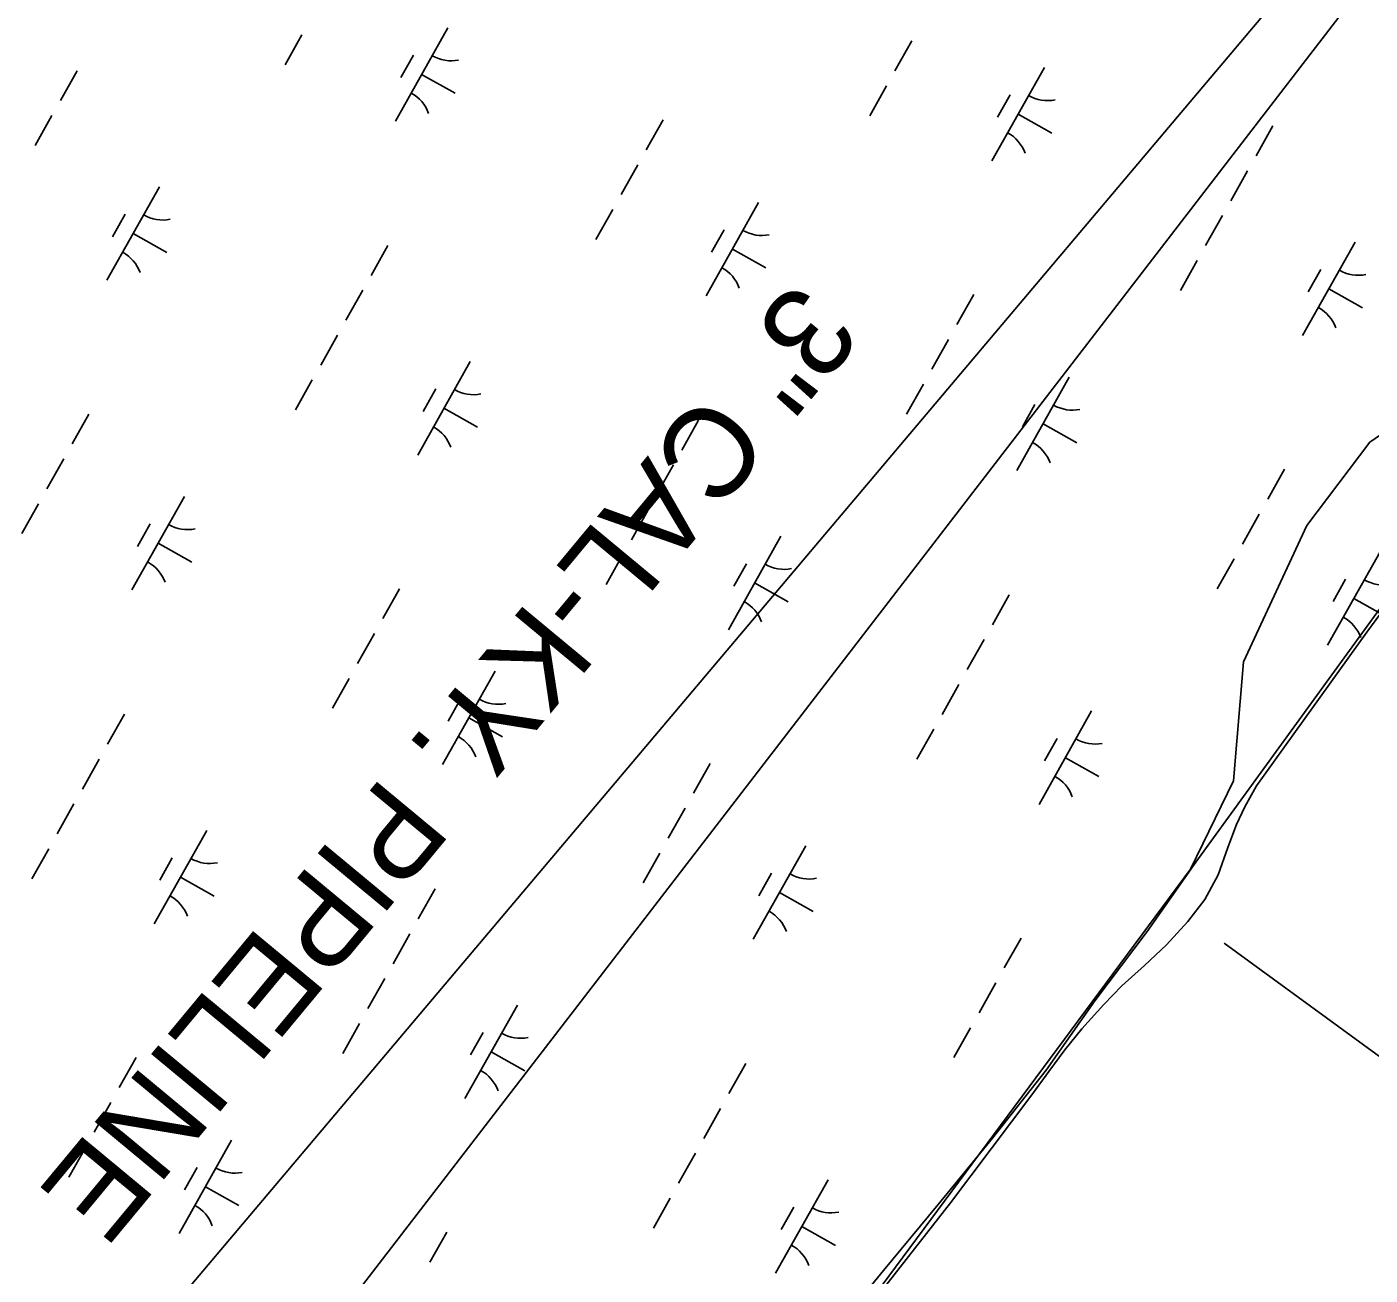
# Model space of a CAD drawing. Extents: x 3913936 to 3933962, y 195330 to 217741.
# Drawn here: x 3922323 to 3922950, y 202558 to 203140 of the extents above; entities that cross this region are included whole.
import ezdxf

# ---------------------------------------------------------------- set-up
doc = ezdxf.new("R2010")
doc.units = 0
for name, color, linetype in [('V-LEVE-TOET', 7, 'Continuous'), ('V-RIVR-EDGE', 7, 'Continuous'), ('V-RRAP-FSHR', 7, 'Continuous'), ('V-UTIL-IDEN', 7, 'Continuous'), ('V-UTIL-LINE', 7, 'Continuous'), ('V-WETL-SWMP', 7, 'Continuous')]:
    doc.layers.add(name, color=color, linetype=linetype)

msp = doc.modelspace()

# ---------------------------------------------------------------- linework, layer by layer
at = {"layer": 'V-LEVE-TOET'}
msp.add_line((3922881.91, 202712.78), (3923082.69, 202566.03), dxfattribs=at)
at = {"layer": 'V-RIVR-EDGE'}
msp.add_lwpolyline([(3923006.45, 202985.36), (3922949.87, 202946.46), (3922920.41, 202907.57), (3922890.94, 202843.92), (3922886.22, 202788.52), (3922866.19, 202747.26), (3922643.41, 202446.69), (3922586.83, 202365.36), (3922542.04, 202341.78), (3922489, 202280.49), (3922438.31, 202221.56), (3922433.64, 202219.89)], dxfattribs=at)
at = {"layer": 'V-RRAP-FSHR'}
for points in [[(3922915.62, 202815.26), (3922939.13, 202847.62), (3922962.63, 202879.98)], [(3922697.59, 202528.98), (3922722.95, 202559.91), (3922748.32, 202590.84), (3922773.69, 202621.76), (3922798.77, 202653.45), (3922821.58, 202685.81), (3922845.93, 202718.17), (3922868.6, 202750.53), (3922892.11, 202782.9), (3922915.62, 202815.26)]]:
    msp.add_lwpolyline(points, dxfattribs=at)
at = {"layer": 'V-UTIL-LINE'}
for points in [[(3928315.82, 212388.13), (3926944.7, 210748.94), (3926592.74, 210251.47), (3926408.93, 209914.99), (3925628.64, 208474.44), (3925139.98, 207727.42), (3924555.96, 206253.65), (3924055.82, 204771.45), (3923484.9, 203858.52), (3922256.01, 202262.65), (3921816.4, 201905.57), (3920704.84, 200345.08), (3920462.44, 200062.72)], [(3928328.32, 212380.93), (3926784.14, 210502.92), (3926424.72, 209908.68), (3925640.45, 208467.64), (3924952.2, 207329.25), (3923971.74, 204752.16), (3923252.9, 203563.68), (3921560.17, 201558.84), (3920397.87, 200112.86)]]:
    msp.add_lwpolyline(points, dxfattribs=at)
at = {"layer": 'V-WETL-SWMP'}
for p, q in [((3922519.61, 203139.87), (3922495.1, 203096.29)), ((3922451.51, 203136.52), (3922443.67, 203122.57)), ((3922736.04, 203133.68), (3922728.2, 203119.73)), ((3922503.57, 203127.09), (3922497.69, 203116.63)), ((3922346.6, 203119.78), (3922338.76, 203105.83)), ((3922507.35, 203118.08), (3922523.05, 203109.26)), ((3922797.97, 203121.32), (3922773.47, 203077.74)), ((3922724.28, 203112.76), (3922716.44, 203098.81)), ((3922781.94, 203108.54), (3922776.06, 203098.08)), ((3922785.72, 203099.53), (3922801.41, 203090.71)), ((3922334.84, 203098.86), (3922327, 203084.91)), ((3922620.03, 203096.85), (3922612.19, 203082.9)), ((3922904.56, 203094.01), (3922896.72, 203080.06)), ((3922608.27, 203075.93), (3922600.43, 203061.98)), ((3922892.8, 203073.09), (3922884.96, 203059.14)), ((3922385, 203065.58), (3922360.5, 203022)), ((3922664.6, 203058.36), (3922640.1, 203014.78)), ((3922368.97, 203052.8), (3922363.09, 203042.34)), ((3922596.51, 203055.01), (3922588.67, 203041.06)), ((3922881.04, 203052.17), (3922873.2, 203038.22)), ((3922372.75, 203043.79), (3922388.44, 203034.97)), ((3922648.57, 203045.58), (3922642.69, 203035.12)), ((3922491.59, 203038.27), (3922483.75, 203024.32)), ((3922652.35, 203036.57), (3922668.04, 203027.75)), ((3922942.97, 203039.81), (3922918.47, 202996.23)), ((3922869.28, 203031.25), (3922861.44, 203017.3)), ((3922926.93, 203027.03), (3922921.05, 203016.57)), ((3922930.72, 203018.02), (3922946.41, 203009.2)), ((3922479.83, 203017.35), (3922471.99, 203003.4)), ((3922765.03, 203015.34), (3922757.18, 203001.39)), ((3922468.07, 202996.43), (3922460.23, 202982.48)), ((3922753.26, 202994.42), (3922745.42, 202980.47)), ((3922530, 202984.07), (3922505.5, 202940.49)), ((3922456.31, 202975.51), (3922448.47, 202961.56)), ((3922809.6, 202976.85), (3922785.1, 202933.27)), ((3922513.96, 202971.29), (3922508.08, 202960.83)), ((3922741.5, 202973.5), (3922733.66, 202959.55)), ((3922517.75, 202962.28), (3922533.44, 202953.46)), ((3922793.57, 202964.07), (3922787.69, 202953.61)), ((3922948.4, 202857.8), (3923025.04, 202961.96)), ((3922352.06, 202959.6), (3922344.22, 202945.65)), ((3922636.59, 202956.76), (3922628.75, 202942.81)), ((3922797.35, 202955.06), (3922813.04, 202946.24)), ((3922340.3, 202938.68), (3922332.45, 202924.73)), ((3922624.83, 202935.84), (3922616.99, 202921.89)), ((3922910.02, 202933.83), (3922902.18, 202919.88)), ((3922328.53, 202917.76), (3922320.69, 202903.81)), ((3922396.63, 202921.11), (3922372.13, 202877.53)), ((3922613.07, 202914.92), (3922605.23, 202900.97)), ((3922898.26, 202912.91), (3922890.42, 202898.96)), ((3922380.6, 202908.33), (3922374.72, 202897.87)), ((3922384.38, 202899.32), (3922400.07, 202890.5)), ((3922675, 202902.56), (3922650.5, 202858.98)), ((3922601.31, 202894), (3922593.47, 202880.05)), ((3922954.6, 202895.35), (3922930.1, 202851.76)), ((3922658.96, 202889.78), (3922653.08, 202879.32)), ((3922886.5, 202891.99), (3922878.66, 202878.04)), ((3922662.75, 202880.77), (3922678.44, 202871.95)), ((3922938.56, 202882.56), (3922932.68, 202872.1)), ((3922497.05, 202878.09), (3922489.21, 202864.14)), ((3922781.59, 202875.25), (3922773.75, 202861.3)), ((3922942.35, 202873.55), (3922954.83, 202866.54)), ((3922485.29, 202857.17), (3922477.45, 202843.22)), ((3922896.88, 202786.13), (3922948.4, 202857.8)), ((3922769.83, 202854.33), (3922761.99, 202840.38)), ((3922473.53, 202836.25), (3922465.69, 202822.3)), ((3922541.63, 202839.61), (3922517.13, 202796.02)), ((3922758.07, 202833.41), (3922750.23, 202819.46)), ((3922525.59, 202826.82), (3922519.71, 202816.36)), ((3922368.62, 202819.51), (3922360.78, 202805.56)), ((3922529.38, 202817.81), (3922545.07, 202808.99)), ((3922820, 202821.06), (3922795.5, 202777.47)), ((3922746.31, 202812.49), (3922738.47, 202798.54)), ((3922803.96, 202808.27), (3922798.08, 202797.81)), ((3922356.86, 202798.59), (3922349.02, 202784.64)), ((3922807.75, 202799.26), (3922823.44, 202790.44)), ((3922642.05, 202796.58), (3922634.21, 202782.63)), ((3922891.51, 202776.34), (3922896.88, 202786.13)), ((3922345.1, 202777.67), (3922337.26, 202763.72)), ((3922630.29, 202775.66), (3922622.45, 202761.71)), ((3922887.67, 202768.09), (3922891.51, 202776.34)), ((3922883.58, 202757.28), (3922887.67, 202768.09)), ((3922407.03, 202765.32), (3922382.53, 202721.73)), ((3922333.34, 202756.75), (3922325.5, 202742.8)), ((3922618.53, 202754.74), (3922610.69, 202740.79)), ((3922686.63, 202758.1), (3922662.13, 202714.51)), ((3922878.99, 202744.65), (3922883.58, 202757.28)), ((3922390.99, 202752.53), (3922385.11, 202742.07)), ((3922394.78, 202743.52), (3922410.47, 202734.7)), ((3922670.59, 202745.31), (3922664.71, 202734.85)), ((3922872.85, 202733.06), (3922878.99, 202744.65)), ((3922513.62, 202738), (3922505.78, 202724.05)), ((3922674.38, 202736.3), (3922690.07, 202727.48)), ((3922864.9, 202722.74), (3922872.85, 202733.06)), ((3922501.86, 202717.08), (3922494.02, 202703.13)), ((3922854.89, 202711.91), (3922864.9, 202722.74)), ((3922787.05, 202715.07), (3922779.21, 202701.12)), ((3922844.63, 202702.36), (3922854.89, 202711.91)), ((3922834.11, 202692.81), (3922844.63, 202702.36)), ((3922490.1, 202696.16), (3922482.26, 202682.21)), ((3922775.29, 202694.15), (3922767.45, 202680.2)), ((3922825.64, 202684.04), (3922834.11, 202692.81)), ((3922552.02, 202683.81), (3922527.52, 202640.22)), ((3922815.38, 202672.69), (3922825.64, 202684.04)), ((3922478.34, 202675.24), (3922470.5, 202661.29)), ((3922763.53, 202673.23), (3922755.69, 202659.28)), ((3922807.43, 202662.89), (3922815.38, 202672.69)), ((3922535.99, 202671.02), (3922530.11, 202660.56)), ((3922539.77, 202662.01), (3922555.47, 202653.19)), ((3922800, 202652.84), (3922807.43, 202662.89)), ((3922374.08, 202659.33), (3922366.24, 202645.38)), ((3922658.62, 202656.49), (3922650.78, 202642.54)), ((3922792.05, 202642.01), (3922800, 202652.84)), ((3922754.11, 202591.47), (3922792.05, 202642.01)), ((3922362.32, 202638.41), (3922354.48, 202624.46)), ((3922646.86, 202635.57), (3922639.02, 202621.62)), ((3922350.56, 202617.49), (3922342.72, 202603.54)), ((3922418.66, 202620.85), (3922394.16, 202577.26)), ((3922635.1, 202614.65), (3922627.26, 202600.7)), ((3922402.62, 202608.06), (3922396.74, 202597.6)), ((3922406.41, 202599.05), (3922422.1, 202590.23)), ((3922697.02, 202602.3), (3922672.52, 202558.71)), ((3922623.34, 202593.73), (3922615.49, 202579.78)), ((3922712.83, 202538.87), (3922754.11, 202591.47)), ((3922680.99, 202589.52), (3922675.11, 202579.05)), ((3922684.77, 202580.5), (3922700.46, 202571.68)), ((3922519.08, 202577.82), (3922511.24, 202563.87))]:
    msp.add_line(p, q, dxfattribs=at)
for centre, start, end in [((3922521.1, 203142.04), 239.88608, 281.42974), ((3922494.03, 203093.89), 19.88608, 61.42973), ((3922799.46, 203123.49), 239.88608, 281.42974), ((3922772.39, 203075.34), 19.88608, 61.42973), ((3922386.49, 203067.75), 239.88608, 281.42974), ((3922666.09, 203060.53), 239.88608, 281.42974), ((3922359.42, 203019.6), 19.88608, 61.42973), ((3922639.02, 203012.38), 19.88608, 61.42973), ((3922944.46, 203041.98), 239.88608, 281.42974), ((3922917.39, 202993.83), 19.88608, 61.42973), ((3922531.49, 202986.24), 239.88608, 281.42974), ((3922811.09, 202979.02), 239.88608, 281.42974), ((3922504.42, 202938.09), 19.88608, 61.42973), ((3922784.02, 202930.87), 19.88608, 61.42973), ((3922398.12, 202923.28), 239.88608, 281.42974), ((3922371.05, 202875.13), 19.88608, 61.42973), ((3922676.49, 202904.73), 239.88608, 281.42974), ((3922956.09, 202897.51), 239.88608, 281.42974), ((3922649.42, 202856.58), 19.88608, 61.42973), ((3922929.02, 202849.36), 19.88608, 61.42973), ((3922543.12, 202841.77), 239.88608, 281.42974), ((3922516.05, 202793.62), 19.88608, 61.42973), ((3922821.49, 202823.22), 239.88608, 281.42974), ((3922794.42, 202775.07), 19.88608, 61.42973), ((3922408.52, 202767.48), 239.88608, 281.42974), ((3922688.12, 202760.26), 239.88608, 281.42974), ((3922381.45, 202719.33), 19.88608, 61.42973), ((3922661.05, 202712.11), 19.88608, 61.42973), ((3922553.52, 202685.97), 239.88608, 281.42974), ((3922526.45, 202637.82), 19.88608, 61.42973), ((3922420.15, 202623.02), 239.88608, 281.42974), ((3922393.08, 202574.86), 19.88608, 61.42973), ((3922698.51, 202604.47), 239.88608, 281.42974), ((3922671.44, 202556.31), 19.88608, 61.42973)]:
    msp.add_arc(centre, 17.62, start, end, dxfattribs=at)

# ---------------------------------------------------------------- texts
at = {"layer": 'V-UTIL-IDEN'}
msp.add_text('3" CAL-KY. PIPELINE', height=41.9999, rotation=230.30958, dxfattribs=at).set_placement((3922681.58, 203023.05))

doc.saveas('drawing.dxf')
